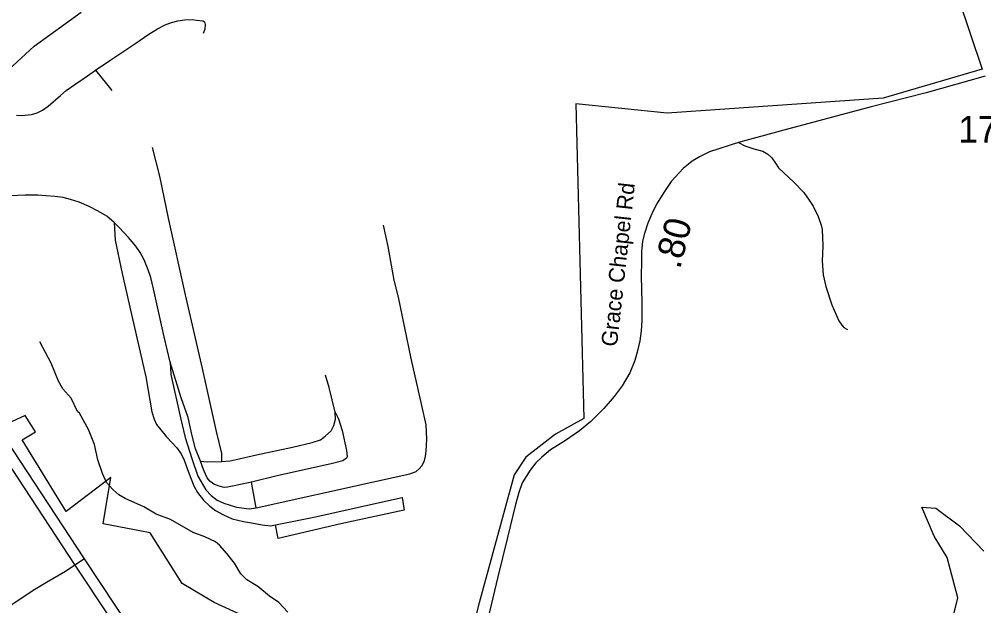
# Model space of a CAD drawing. Extents: x 1159738 to 1321356, y 736314 to 882035.
# Drawn here: x 1291778 to 1296317, y 742603 to 745364 of the extents above; entities that cross this region are included whole.
import ezdxf

# ---------------------------------------------------------------- set-up
doc = ezdxf.new("R2010")
doc.units = 0
for name, color, linetype in [('Exist Boundary Political City Limit New', 7, 'Continuous'), ('Exist Hydrographic Lake Shore', 7, 'Continuous'), ('Exist Hydrographic Misc Water Feature', 7, 'Continuous'), ('Exist Road Non-System Type 51', 7, 'Continuous'), ('Exist Road Primary US Divided Attributed', 7, 'Continuous'), ('Exist Road Secondary Mileage Hundredths English Label', 7, 'Continuous'), ('Exist Road Secondary Type 51 Attributed', 7, 'Continuous'), ('Exist Road Secondary Type 51 Label', 7, 'Continuous'), ('Exist Road Secondary Type 51 Number Label', 7, 'Continuous'), ('Map Preparation Boundary City Limit Buffer Line', 7, 'Continuous')]:
    doc.layers.add(name, color=color, linetype=linetype)

msp = doc.modelspace()

# ---------------------------------------------------------------- linework, layer by layer
at = {"layer": 'Exist Boundary Political City Limit New'}
for p, q in [((1291848, 745237), (1292068.9, 745398.3)), ((1291725.3, 745124.7), (1291848, 745237)), ((1296310.3, 745128.7), (1295844.1, 744991.9)), ((1294828, 744922.5), (1294397, 744965.2)), ((1294397, 744965.2), (1294435.6, 743484.8)), ((1295844.1, 744991.9), (1294828, 744922.5)), ((1291806, 743499.3), (1291718.3, 743457.2)), ((1291855.1, 743422.2), (1291806, 743499.3)), ((1294435.6, 743484.8), (1294302.4, 743411.2)), ((1291792, 743383.6), (1291855.1, 743422.2)), ((1294302.4, 743411.2), (1294162.2, 743302.4)), ((1291998.8, 743046.8), (1291792, 743383.6)), ((1294162.2, 743302.4), (1294106.6, 743219.7)), ((1292208.5, 743206.1), (1291998.8, 743046.8)), ((1292173.5, 742988.6), (1292208.5, 743206.1)), ((1294106.6, 743219.7), (1293941.9, 742616.3)), ((1292394.6, 742945.9), (1292173.5, 742988.6)), ((1292545.3, 742707.4), (1292394.6, 742945.9)), ((1292694.9, 742618), (1292545.3, 742707.4)), ((1292843.1, 742550.6), (1292694.9, 742618)), ((1293941.9, 742616.3), (1293760, 741895.6))]:
    msp.add_line(p, q, dxfattribs=at)
msp.add_lwpolyline([(1294943.7, 749026), (1295409.8, 747807.8), (1296310.3, 745128.7)], dxfattribs=at)
at = {"layer": 'Exist Hydrographic Lake Shore'}
msp.add_lwpolyline([(1295513.6, 741524.3), (1295558.7, 741581.4), (1295599.9, 741642.7), (1295684.6, 741723.3), (1295813, 741762.1), (1295962.9, 741940.2), (1295970.7, 742001.4), (1295858.4, 742034.9), (1295795.5, 742049.6), (1295782.1, 742092.4), (1295827.6, 742103.2), (1295967.6, 742093.9), (1296003.3, 742125.9), (1296147.1, 742442.9), (1296195.4, 742639.7), (1296145.7, 742830), (1296083.1, 742930), (1296025.3, 743067), (1296090.9, 743062.9), (1296203.3, 742978.6), (1296318.3, 742859.4)], dxfattribs=at)
at = {"layer": 'Exist Hydrographic Misc Water Feature'}
msp.add_lwpolyline([(1293042.1, 742572.7), (1292999.4, 742618), (1292955.7, 742648.4), (1292901.5, 742692.8), (1292848.3, 742724.3), (1292821.1, 742753), (1292790.4, 742803.9), (1292755.7, 742848.9), (1292720.8, 742887.9), (1292701.2, 742904.4), (1292651.9, 742927.8), (1292596.5, 742947.4), (1292489.2, 743009.4), (1292422.8, 743034.4), (1292363.7, 743068), (1292276.8, 743108.5), (1292247.3, 743125.4), (1292217.9, 743150.2), (1292188.8, 743183.1), (1292170, 743225.6), (1292147.8, 743290.2), (1292131.8, 743362.7), (1292103.5, 743432), (1292061.1, 743509.6), (1292052, 743516.9), (1292021.8, 743579.8), (1291983, 743624.9), (1291962, 743659.5), (1291928.4, 743744.4), (1291875.2, 743845.9)], dxfattribs=at)
at = {"layer": 'Exist Road Non-System Type 51'}
for points in [[(1292137.2, 745124), (1292204.6, 745169.4), (1292327, 745252.1), (1292388, 745294.7), (1292428.4, 745319.5), (1292465.2, 745338.7), (1292494.3, 745348.6), (1292524.1, 745357.1), (1292555, 745362), (1292591.8, 745362.7), (1292611.7, 745360.6), (1292641.5, 745356.3), (1292649.3, 745352.8), (1292653.5, 745339.3), (1292652.1, 745318), (1292643.6, 745296.7)], [(1291764.4, 744912.9), (1291790.7, 744911.4), (1291835.4, 744915), (1291862.3, 744924.2), (1291887.9, 744936.2), (1291914.8, 744955.4), (1291972.2, 745005.8), (1291998.2, 745028.2), (1292044.3, 745060.2), (1292099.6, 745098.5), (1292137.2, 745124)], [(1292137.2, 745124), (1292213.1, 745028.2)], [(1295163.6, 744783.8), (1295193.3, 744767.5), (1295234.8, 744754.6), (1295276.7, 744743.6), (1295300.2, 744729.3), (1295319.5, 744711.8), (1295337.5, 744687.3), (1295351.3, 744664.7), (1295423.1, 744597), (1295470.4, 744549.2), (1295496.2, 744513.2), (1295514.2, 744484.2), (1295537.6, 744435.5), (1295552.3, 744394.5), (1295556.5, 744374.7), (1295559.2, 744297.2), (1295557.3, 744225.7), (1295561, 744160.3), (1295573.9, 744105.4), (1295602.9, 744019.6), (1295635.6, 743944.5), (1295648.5, 743924), (1295659, 743912.5), (1295675.2, 743903.7)], [(1292731.3, 743281.5), (1292731.3, 743319.1), (1292706.5, 743423.4), (1292640.6, 743719.4), (1292560.6, 744066.5), (1292479.8, 744427.8), (1292439.4, 744626.1), (1292405.4, 744759.9)], [(1292224, 744407.2), (1292189.9, 744437), (1292148.8, 744461.1), (1292107.7, 744483.1), (1292060.5, 744503.4), (1292018.6, 744516.1), (1291985.3, 744525.3), (1291944.9, 744529.6), (1291903.8, 744533.2), (1291864.8, 744536.7), (1291806.1, 744536.7), (1291735, 744533.6)], [(1292488.2, 743749.2), (1292460.6, 743868.4), (1292409.6, 744094.9), (1292397.5, 744148.1), (1292384.7, 744185), (1292365.6, 744231.5), (1292347.2, 744265.6), (1292326.6, 744295.4), (1292291.9, 744337.3), (1292248.8, 744383), (1292224, 744407.2)], [(1292224, 744407.2), (1292229.1, 744324.1), (1292263.1, 744167.3), (1292310.6, 743953.5), (1292373, 743680), (1292401.2, 743515.1), (1292412.5, 743481), (1292424.6, 743455.5), (1292450.8, 743422.9), (1292471.4, 743398.7), (1292519.5, 743346.6), (1292540.7, 743317.5), (1292553.5, 743288.4), (1292574.1, 743232.3), (1292600.2, 743168.1), (1292617.2, 743135.5), (1292645.6, 743100), (1292675.4, 743072.3), (1292701.6, 743051.7), (1292738.5, 743031.2), (1292779.6, 743012), (1292832.6, 742999.5), (1292870.9, 742993.1), (1292921.9, 742984.6), (1292960.9, 742979.6), (1293172.2, 743020.8), (1293431.5, 743080.3), (1293579.3, 743112.8), (1293589.2, 743053.2), (1293291.4, 742988), (1292996.3, 742920.1), (1292984.2, 742983.9)], [(1292893.6, 743064), (1293459.4, 743188.7), (1293616.8, 743224.7), (1293645.8, 743234.7), (1293660.7, 743247.5), (1293673.5, 743263.1), (1293684.8, 743286.5), (1293690.5, 743307.8), (1293692.6, 743331.2), (1293695.4, 743386.6), (1293693.3, 743455.4), (1293672.7, 743545.2), (1293622.4, 743767.5), (1293562.2, 744055.9), (1293543.1, 744135.4), (1293514.8, 744294.4), (1293492.1, 744394.4)], [(1292630.6, 743284.3), (1292607.9, 743341.1), (1292591.6, 743403.5), (1292573.1, 743489.4), (1292540, 743581.3), (1292488.2, 743749.2)], [(1292488.2, 743749.2), (1292491.1, 743691.1), (1292537.2, 743487.5), (1292558.5, 743395.2), (1292590.3, 743295.7), (1292618.7, 743212.7), (1292655.5, 743148.8), (1292681.1, 743121.9), (1292710.1, 743100.6), (1292740.6, 743085.7), (1292800, 743066.8), (1292859.6, 743059.7), (1292893.6, 743064)], [(1292731.3, 743281.5), (1292771.2, 743285.7), (1292798.1, 743292.1), (1292895.3, 743313.4), (1293063.7, 743350.3), (1293157.3, 743370.8), (1293195.6, 743383.6), (1293218.3, 743400.6), (1293245.9, 743426.2), (1293259.2, 743450.8), (1293266.3, 743480.6), (1293264.8, 743513.9), (1293237.2, 743630.3), (1293218.8, 743688.2)], [(1293264.8, 743513.9), (1293280.3, 743482.9), (1293298.1, 743427.6), (1293317.9, 743333.9), (1293320.8, 743304.8), (1293317.9, 743297), (1293301.6, 743284.9), (1293245.6, 743270.7), (1292997.4, 743215.4), (1292870.7, 743185.2)], [(1292870.7, 743185.2), (1292789.2, 743167.4), (1292757.3, 743161), (1292742.4, 743160.3), (1292719, 743166), (1292694.2, 743175.2), (1292675.1, 743190.1), (1292662.5, 743204.9), (1292654, 743222.6), (1292645.5, 743243.9), (1292630.6, 743284.3)], [(1292630.6, 743284.3), (1292662.5, 743280.8), (1292731.3, 743281.5)], [(1292893.6, 743064), (1292870.7, 743185.2)]]:
    msp.add_lwpolyline(points, dxfattribs=at)
at = {"layer": 'Exist Road Primary US Divided Attributed'}
for points in [[(1292084.7, 742824.4), (1291715.7, 743386.2), (1291499.3, 743715.3), (1291350.8, 743940.8), (1291276.1, 744052.8), (1291259, 744078.2), (1291244.5, 744101.6), (1291078.7, 744355.1), (1290969.1, 744522), (1290829.6, 744733.7), (1290683.2, 744954.8), (1290635.9, 745027.6), (1290565.5, 745132.8)], [(1290504.9, 745126.5), (1290586.2, 745002.1), (1290685.5, 744853.3), (1290793.2, 744689.8), (1290937, 744471.1), (1291035.4, 744322.4), (1291163.3, 744126.5), (1291216.2, 744049.5), (1291330.8, 743871.9), (1291461.2, 743673.2), (1291675.5, 743347.8), (1291771, 743202.9), (1292039.6, 742793.5)], [(1293220, 741098.9), (1293144.8, 741211.1), (1292943.7, 741517.8), (1292859.6, 741643.9), (1292689.7, 741902.2), (1292586.3, 742059.9), (1292460.1, 742253.9), (1292399.4, 742348.9), (1292232.6, 742600.7), (1292084.7, 742824.4)], [(1292039.6, 742793.5), (1292363.4, 742307.4), (1292549.6, 742017.7), (1292642.3, 741870.7), (1292868.7, 741531.7), (1292887.8, 741503.2), (1293176.4, 741066.5)]]:
    msp.add_lwpolyline(points, dxfattribs=at)
at = {"layer": 'Exist Road Secondary Type 51 Attributed'}
for points in [[(1296323.6, 745096.9), (1296045.5, 745018.2), (1295786.9, 744951.3), (1295376.7, 744842.6), (1295163.6, 744783.8), (1295026.8, 744740.3), (1294982.7, 744718.5), (1294945.5, 744696.1), (1294902.2, 744661.5), (1294846.7, 744599.6), (1294814.1, 744553.8), (1294776.9, 744493.1), (1294755.2, 744447.5), (1294735.7, 744403.4), (1294719.7, 744351.3), (1294711.7, 744317.7), (1294707.1, 744273), (1294705.9, 744222.6), (1294705.4, 744155.8), (1294707.7, 744028.3), (1294708.3, 743946.5), (1294704.8, 743897.9), (1294698, 743849.9), (1294686.5, 743797.2), (1294674.5, 743757.7), (1294651.6, 743700), (1294615.1, 743638.9), (1294577.3, 743587.9), (1294529.8, 743531.8), (1294467.5, 743470.2), (1294415.4, 743427.2), (1294343.3, 743378.5), (1294278.2, 743336.9), (1294237.6, 743303.2), (1294208.9, 743275.7), (1294182, 743241.3), (1294145.5, 743181.2), (1294129, 743135.6), (1294113.1, 743079.7), (1294075.6, 742924.9), (1294029.8, 742739.2), (1293982.5, 742541.1)], [(1292084.7, 742824.4), (1292039.6, 742793.5)], [(1292039.6, 742793.5), (1291996.2, 742764.2), (1291906.3, 742712.3), (1291844.2, 742675.2), (1291743.4, 742607.9)]]:
    msp.add_lwpolyline(points, dxfattribs=at)
at = {"layer": 'Map Preparation Boundary City Limit Buffer Line'}
for p, q in [((1291848, 745237), (1292068.9, 745398.3)), ((1291725.3, 745124.7), (1291848, 745237)), ((1296310.3, 745128.7), (1295844.1, 744991.9)), ((1294828, 744922.5), (1294397, 744965.2)), ((1294397, 744965.2), (1294435.6, 743484.8)), ((1295844.1, 744991.9), (1294828, 744922.5)), ((1291806, 743499.3), (1291718.3, 743457.2)), ((1291855.1, 743422.2), (1291806, 743499.3)), ((1294435.6, 743484.8), (1294302.4, 743411.2)), ((1291792, 743383.6), (1291855.1, 743422.2)), ((1294302.4, 743411.2), (1294162.2, 743302.4)), ((1291998.8, 743046.8), (1291792, 743383.6)), ((1294162.2, 743302.4), (1294106.6, 743219.7)), ((1292208.5, 743206.1), (1291998.8, 743046.8)), ((1292173.5, 742988.6), (1292208.5, 743206.1)), ((1294106.6, 743219.7), (1293941.9, 742616.3)), ((1292394.6, 742945.9), (1292173.5, 742988.6)), ((1292545.3, 742707.4), (1292394.6, 742945.9)), ((1292694.9, 742618), (1292545.3, 742707.4)), ((1292843.1, 742550.6), (1292694.9, 742618)), ((1293941.9, 742616.3), (1293760, 741895.6))]:
    msp.add_line(p, q, dxfattribs=at)
msp.add_lwpolyline([(1294943.7, 749026), (1295409.8, 747807.8), (1296310.3, 745128.7)], dxfattribs=at)

# ---------------------------------------------------------------- texts
at = {"layer": 'Exist Road Secondary Mileage Hundredths English Label'}
msp.add_text('.80', height=125, rotation=75.6098, dxfattribs=at).set_placement((1294887.4, 744184.1))
at = {"layer": 'Exist Road Secondary Type 51 Label'}
msp.add_text('Grace Chapel Rd', height=75, rotation=83.6871, dxfattribs=at).set_placement((1294590.7, 743820.3))
at = {"layer": 'Exist Road Secondary Type 51 Number Label'}
msp.add_text('1751', height=125, dxfattribs=at).set_placement((1296197.1, 744783.7))

doc.saveas('drawing.dxf')
